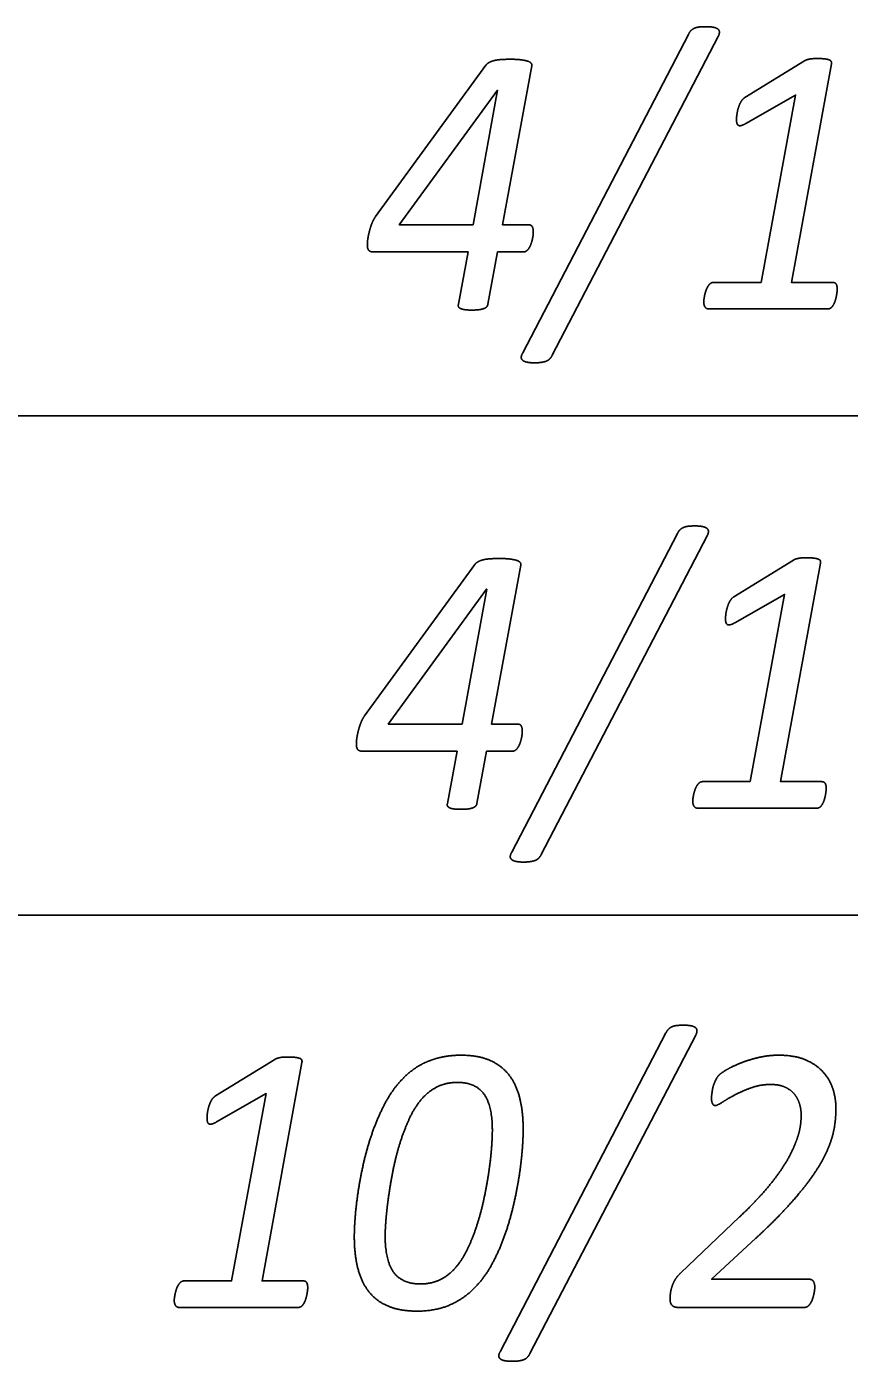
# Model space of a CAD drawing. Extents: x -14196 to 143, y -6096 to 28.
# Drawn here: x 91.983 to 92.395, y -6.552 to -5.884 of the extents above; entities that cross this region are included whole.
import ezdxf

# ---------------------------------------------------------------- set-up
doc = ezdxf.new("R2010")
doc.units = 0
doc.layers.add('RS_Raster1', color=7, linetype='Continuous')
doc.layers.add('SH_Text', color=7, linetype='Continuous')

msp = doc.modelspace()

# ---------------------------------------------------------------- linework, layer by layer
at = {"layer": 'RS_Raster1'}
for p, q in [((81.09453, -6.07886), (94.54453, -6.07886)), ((81.09453, -6.32886), (94.54453, -6.32886))]:
    msp.add_line(p, q, dxfattribs=at)
at = {"layer": 'SH_Text'}
for p, q in [((92.23186, -6.0473), (92.31479, -5.88783)), ((92.32969, -5.88898), (92.24665, -6.04845)), ((92.3431, -5.91942), (92.37285, -5.9011)), ((92.2134, -5.90328), (92.1582, -5.97903)), ((92.23715, -5.98681), (92.23715, -5.98681)), ((92.38929, -6.0155), (92.38929, -6.0155)), ((92.38469, -6.0253), (92.32482, -6.0253)), ((92.22635, -6.2973), (92.30928, -6.13783)), ((92.32418, -6.13898), (92.24114, -6.29845)), ((92.20789, -6.15328), (92.15269, -6.22903)), ((92.3376, -6.16942), (92.36734, -6.1511)), ((92.23164, -6.23681), (92.23164, -6.23681)), ((92.38379, -6.2655), (92.38379, -6.2655)), ((92.37919, -6.2753), (92.31932, -6.2753)), ((92.22063, -6.5473), (92.30356, -6.38783)), ((92.31846, -6.38898), (92.23542, -6.54845)), ((92.07801, -6.41942), (92.10776, -6.4011)), ((92.21663, -6.43654), (92.21663, -6.43654)), ((92.23207, -6.43635), (92.23207, -6.43635)), ((92.31092, -6.50804), (92.3404, -6.48)), ((92.1242, -6.5155), (92.1242, -6.5155)), ((92.37806, -6.51517), (92.37806, -6.51517)), ((92.1196, -6.5253), (92.05973, -6.5253)), ((92.37302, -6.5253), (92.3097, -6.5253))]:
    msp.add_line(p, q, dxfattribs=at)
for points in [[(92.23475, -5.98317), (92.22178, -5.98317), (92.23645, -5.90367)], [(92.3864, -5.90264), (92.3664, -6.01204), (92.38708, -6.01204)], [(92.32732, -6.01204), (92.35119, -6.01204), (92.36843, -5.91826), (92.34361, -5.93246)], [(92.15714, -5.99678), (92.20446, -5.99678), (92.19968, -6.02291)], [(92.21445, -6.02291), (92.21927, -5.99678), (92.23219, -5.99678)], [(92.22924, -6.23317), (92.21628, -6.23317), (92.23095, -6.15367)], [(92.38089, -6.15264), (92.3609, -6.26204), (92.38158, -6.26204)], [(92.32181, -6.26204), (92.34568, -6.26204), (92.36292, -6.16826), (92.3381, -6.18246)], [(92.15164, -6.24678), (92.19895, -6.24678), (92.19417, -6.27291)], [(92.20894, -6.27291), (92.21377, -6.24678), (92.22669, -6.24678)], [(92.1213, -6.40264), (92.10131, -6.51204), (92.12199, -6.51204)], [(92.06222, -6.51204), (92.08609, -6.51204), (92.10333, -6.41826), (92.07851, -6.43246)], [(92.34854, -6.49068), (92.32637, -6.51122), (92.37532, -6.51122)]]:
    msp.add_lwpolyline(points, dxfattribs=at)
for points in [[(92.21929, -5.91569), (92.20695, -5.98317), (92.17005, -5.98317), (92.21919, -5.91569)], [(92.21379, -6.16569), (92.20144, -6.23317), (92.16455, -6.23317), (92.21368, -6.16569)]]:
    msp.add_lwpolyline(points, close=True, dxfattribs=at)
for points in [[(92.31479, -5.88783), (92.3154, -5.88658), (92.31615, -5.88586)], [(92.31615, -5.88586), (92.31691, -5.88514), (92.31792, -5.88471)], [(92.31792, -5.88471), (92.31894, -5.88427), (92.32035, -5.88413)], [(92.32035, -5.88413), (92.32176, -5.88399), (92.32362, -5.88399)], [(92.32362, -5.88399), (92.32594, -5.88399), (92.32746, -5.88432)], [(92.32746, -5.88432), (92.32897, -5.88466), (92.32964, -5.88524)], [(92.32964, -5.88524), (92.33031, -5.88581), (92.33031, -5.88677)], [(92.33031, -5.88677), (92.33031, -5.88774), (92.32969, -5.88898)], [(92.21744, -5.90097), (92.21597, -5.90136), (92.21495, -5.90194)], [(92.22094, -5.90045), (92.2189, -5.90059), (92.21744, -5.90097)], [(92.22573, -5.9003), (92.22298, -5.9003), (92.22094, -5.90045)], [(92.2307, -5.90054), (92.22863, -5.9003), (92.22573, -5.9003)], [(92.23408, -5.90117), (92.23276, -5.90078), (92.2307, -5.90054)], [(92.23597, -5.90218), (92.2354, -5.90155), (92.23408, -5.90117)], [(92.37285, -5.9011), (92.3733, -5.90081), (92.37387, -5.90062)], [(92.37387, -5.90062), (92.37445, -5.90043), (92.37525, -5.90024)], [(92.37525, -5.90024), (92.37605, -5.90004), (92.37716, -5.9)], [(92.37716, -5.9), (92.37827, -5.89995), (92.37977, -5.89995)], [(92.37977, -5.89995), (92.38198, -5.89995), (92.38335, -5.90014)], [(92.38335, -5.90014), (92.38472, -5.90033), (92.38547, -5.90067)], [(92.38547, -5.90067), (92.38622, -5.90101), (92.38635, -5.90154)], [(92.21495, -5.90194), (92.21393, -5.90251), (92.2134, -5.90328)], [(92.23645, -5.90367), (92.23654, -5.9028), (92.23597, -5.90218)], [(92.38635, -5.90154), (92.38648, -5.90207), (92.3864, -5.90264)], [(92.34107, -5.92162), (92.34187, -5.92018), (92.3431, -5.91942)], [(92.33887, -5.93045), (92.33887, -5.92939), (92.33909, -5.92781)], [(92.33909, -5.92781), (92.33931, -5.92623), (92.33979, -5.92465)], [(92.33979, -5.92465), (92.34028, -5.92306), (92.34107, -5.92162)], [(92.33909, -5.93237), (92.33887, -5.9316), (92.33887, -5.93045)], [(92.33988, -5.93342), (92.33931, -5.93313), (92.33909, -5.93237)], [(92.34132, -5.93347), (92.34045, -5.93371), (92.33988, -5.93342)], [(92.34361, -5.93246), (92.3422, -5.93323), (92.34132, -5.93347)], [(92.15683, -5.98133), (92.15625, -5.98258), (92.15581, -5.98392)], [(92.1582, -5.97903), (92.1574, -5.98009), (92.15683, -5.98133)], [(92.15501, -5.98666), (92.15466, -5.98805), (92.15444, -5.9893)], [(92.15581, -5.98392), (92.15537, -5.98527), (92.15501, -5.98666)], [(92.23661, -5.98417), (92.23608, -5.98317), (92.23475, -5.98317)], [(92.23715, -5.98681), (92.23715, -5.98518), (92.23661, -5.98417)], [(92.23702, -5.98854), (92.23715, -5.98758), (92.23715, -5.98681)], [(92.15413, -5.9916), (92.15404, -5.99265), (92.15404, -5.99333)], [(92.15404, -5.99333), (92.15404, -5.99505), (92.15471, -5.99592)], [(92.15444, -5.9893), (92.15422, -5.99054), (92.15413, -5.9916)], [(92.23498, -5.99486), (92.23556, -5.994), (92.23595, -5.9929)], [(92.23595, -5.9929), (92.23635, -5.99179), (92.23662, -5.99064)], [(92.23662, -5.99064), (92.23688, -5.98949), (92.23702, -5.98854)], [(92.15471, -5.99592), (92.15537, -5.99678), (92.15714, -5.99678)], [(92.23219, -5.99678), (92.23299, -5.99678), (92.2337, -5.99625)], [(92.2337, -5.99625), (92.2344, -5.99573), (92.23498, -5.99486)], [(92.32356, -6.01617), (92.32396, -6.01502), (92.32449, -6.01415)], [(92.32449, -6.01415), (92.32502, -6.01329), (92.32572, -6.01266)], [(92.32572, -6.01266), (92.32643, -6.01204), (92.32732, -6.01204)], [(92.38708, -6.01204), (92.38832, -6.01204), (92.38881, -6.01295)], [(92.38881, -6.01295), (92.38929, -6.01387), (92.38929, -6.0155)], [(92.32245, -6.02175), (92.32245, -6.02127), (92.32259, -6.02035)], [(92.32259, -6.02035), (92.32272, -6.01944), (92.32294, -6.01838)], [(92.32294, -6.01838), (92.32316, -6.01732), (92.32356, -6.01617)], [(92.38823, -6.02136), (92.38788, -6.02242), (92.38735, -6.02333)], [(92.38881, -6.0192), (92.38859, -6.0203), (92.38823, -6.02136)], [(92.38916, -6.01708), (92.38903, -6.01809), (92.38881, -6.0192)], [(92.38929, -6.0155), (92.38929, -6.01608), (92.38916, -6.01708)], [(92.19968, -6.02291), (92.19941, -6.02368), (92.19968, -6.02421)], [(92.19968, -6.02421), (92.19995, -6.02473), (92.2007, -6.02512)], [(92.2007, -6.02512), (92.20146, -6.0255), (92.20284, -6.0257)], [(92.20284, -6.0257), (92.20422, -6.02589), (92.20645, -6.02589)], [(92.20645, -6.02589), (92.20856, -6.02589), (92.21001, -6.0257)], [(92.21001, -6.0257), (92.21146, -6.0255), (92.21243, -6.02512)], [(92.21243, -6.02512), (92.2134, -6.02473), (92.21384, -6.02421)], [(92.21384, -6.02421), (92.21428, -6.02368), (92.21445, -6.02291)], [(92.32311, -6.02434), (92.32245, -6.02338), (92.32245, -6.02175)], [(92.32482, -6.0253), (92.32377, -6.0253), (92.32311, -6.02434)], [(92.38615, -6.02477), (92.38549, -6.0253), (92.38469, -6.0253)], [(92.38735, -6.02333), (92.38682, -6.02425), (92.38615, -6.02477)], [(92.23111, -6.04946), (92.23115, -6.04855), (92.23186, -6.0473)], [(92.23173, -6.051), (92.23106, -6.05037), (92.23111, -6.04946)], [(92.2339, -6.05196), (92.23239, -6.05162), (92.23173, -6.051)], [(92.23781, -6.0523), (92.23541, -6.0523), (92.2339, -6.05196)], [(92.24104, -6.0521), (92.23967, -6.0523), (92.23781, -6.0523)], [(92.24347, -6.05153), (92.24241, -6.05191), (92.24104, -6.0521)], [(92.24528, -6.05042), (92.24453, -6.05114), (92.24347, -6.05153)], [(92.24665, -6.04845), (92.24603, -6.0497), (92.24528, -6.05042)], [(92.31065, -6.13586), (92.3114, -6.13514), (92.31241, -6.13471)], [(92.31241, -6.13471), (92.31343, -6.13427), (92.31484, -6.13413)], [(92.31484, -6.13413), (92.31626, -6.13399), (92.31811, -6.13399)], [(92.31811, -6.13399), (92.32043, -6.13399), (92.32195, -6.13432)], [(92.32195, -6.13432), (92.32347, -6.13466), (92.32413, -6.13524)], [(92.30928, -6.13783), (92.3099, -6.13658), (92.31065, -6.13586)], [(92.32413, -6.13524), (92.3248, -6.13581), (92.3248, -6.13677)], [(92.3248, -6.13677), (92.3248, -6.13774), (92.32418, -6.13898)], [(92.20945, -6.15194), (92.20843, -6.15251), (92.20789, -6.15328)], [(92.21193, -6.15097), (92.21047, -6.15136), (92.20945, -6.15194)], [(92.21544, -6.15045), (92.2134, -6.15059), (92.21193, -6.15097)], [(92.22023, -6.1503), (92.21748, -6.1503), (92.21544, -6.15045)], [(92.22519, -6.15054), (92.22313, -6.1503), (92.22023, -6.1503)], [(92.22857, -6.15117), (92.22726, -6.15078), (92.22519, -6.15054)], [(92.23046, -6.15218), (92.22989, -6.15155), (92.22857, -6.15117)], [(92.23095, -6.15367), (92.23104, -6.1528), (92.23046, -6.15218)], [(92.36734, -6.1511), (92.36779, -6.15081), (92.36837, -6.15062)], [(92.36837, -6.15062), (92.36894, -6.15043), (92.36974, -6.15024)], [(92.36974, -6.15024), (92.37054, -6.15004), (92.37165, -6.15)], [(92.37165, -6.15), (92.37276, -6.14995), (92.37427, -6.14995)], [(92.37427, -6.14995), (92.37647, -6.14995), (92.37784, -6.15014)], [(92.37784, -6.15014), (92.37921, -6.15033), (92.37996, -6.15067)], [(92.37996, -6.15067), (92.38071, -6.15101), (92.38084, -6.15154)], [(92.38084, -6.15154), (92.38098, -6.15207), (92.38089, -6.15264)], [(92.33358, -6.17781), (92.3338, -6.17623), (92.33429, -6.17465)], [(92.33429, -6.17465), (92.33477, -6.17306), (92.33557, -6.17162)], [(92.33557, -6.17162), (92.33636, -6.17018), (92.3376, -6.16942)], [(92.33336, -6.18045), (92.33336, -6.17939), (92.33358, -6.17781)], [(92.33358, -6.18237), (92.33336, -6.1816), (92.33336, -6.18045)], [(92.33437, -6.18342), (92.3338, -6.18313), (92.33358, -6.18237)], [(92.33582, -6.18347), (92.33494, -6.18371), (92.33437, -6.18342)], [(92.3381, -6.18246), (92.3367, -6.18323), (92.33582, -6.18347)], [(92.1503, -6.23392), (92.14986, -6.23527), (92.14951, -6.23666)], [(92.15132, -6.23133), (92.15075, -6.23258), (92.1503, -6.23392)], [(92.15269, -6.22903), (92.1519, -6.23009), (92.15132, -6.23133)], [(92.23111, -6.23417), (92.23057, -6.23317), (92.22924, -6.23317)], [(92.23164, -6.23681), (92.23164, -6.23518), (92.23111, -6.23417)], [(92.14862, -6.2416), (92.14854, -6.24265), (92.14854, -6.24333)], [(92.14893, -6.2393), (92.14871, -6.24054), (92.14862, -6.2416)], [(92.14951, -6.23666), (92.14915, -6.23805), (92.14893, -6.2393)], [(92.23045, -6.2429), (92.23084, -6.24179), (92.23111, -6.24064)], [(92.23111, -6.24064), (92.23138, -6.23949), (92.23151, -6.23854)], [(92.23151, -6.23854), (92.23164, -6.23758), (92.23164, -6.23681)], [(92.14854, -6.24333), (92.14854, -6.24505), (92.1492, -6.24592)], [(92.1492, -6.24592), (92.14986, -6.24678), (92.15164, -6.24678)], [(92.22669, -6.24678), (92.22748, -6.24678), (92.22819, -6.24625)], [(92.22819, -6.24625), (92.2289, -6.24573), (92.22947, -6.24486)], [(92.22947, -6.24486), (92.23005, -6.244), (92.23045, -6.2429)], [(92.32022, -6.26266), (92.32092, -6.26204), (92.32181, -6.26204)], [(92.38158, -6.26204), (92.38281, -6.26204), (92.3833, -6.26295)], [(92.31708, -6.27035), (92.31721, -6.26944), (92.31743, -6.26838)], [(92.31743, -6.26838), (92.31765, -6.26732), (92.31805, -6.26617)], [(92.31805, -6.26617), (92.31845, -6.26502), (92.31898, -6.26415)], [(92.31898, -6.26415), (92.31951, -6.26329), (92.32022, -6.26266)], [(92.3833, -6.26295), (92.38379, -6.26387), (92.38379, -6.2655)], [(92.38365, -6.26708), (92.38352, -6.26809), (92.3833, -6.2692)], [(92.38379, -6.2655), (92.38379, -6.26608), (92.38365, -6.26708)], [(92.19417, -6.27291), (92.19391, -6.27368), (92.19417, -6.27421)], [(92.19417, -6.27421), (92.19444, -6.27473), (92.1952, -6.27512)], [(92.1952, -6.27512), (92.19595, -6.2755), (92.19733, -6.2757)], [(92.2045, -6.2757), (92.20596, -6.2755), (92.20692, -6.27512)], [(92.20692, -6.27512), (92.20789, -6.27473), (92.20833, -6.27421)], [(92.20833, -6.27421), (92.20877, -6.27368), (92.20894, -6.27291)], [(92.31695, -6.27175), (92.31695, -6.27127), (92.31708, -6.27035)], [(92.31761, -6.27434), (92.31695, -6.27338), (92.31695, -6.27175)], [(92.31932, -6.2753), (92.31826, -6.2753), (92.31761, -6.27434)], [(92.38065, -6.27477), (92.37998, -6.2753), (92.37919, -6.2753)], [(92.38184, -6.27333), (92.38131, -6.27425), (92.38065, -6.27477)], [(92.38273, -6.27136), (92.38237, -6.27242), (92.38184, -6.27333)], [(92.3833, -6.2692), (92.38308, -6.2703), (92.38273, -6.27136)], [(92.19733, -6.2757), (92.19872, -6.27589), (92.20094, -6.27589)], [(92.20094, -6.27589), (92.20305, -6.27589), (92.2045, -6.2757)], [(92.2256, -6.29946), (92.22564, -6.29855), (92.22635, -6.2973)], [(92.22622, -6.301), (92.22555, -6.30037), (92.2256, -6.29946)], [(92.22839, -6.30196), (92.22688, -6.30162), (92.22622, -6.301)], [(92.23231, -6.3023), (92.2299, -6.3023), (92.22839, -6.30196)], [(92.23553, -6.3021), (92.23416, -6.3023), (92.23231, -6.3023)], [(92.23796, -6.30153), (92.2369, -6.30191), (92.23553, -6.3021)], [(92.23977, -6.30042), (92.23902, -6.30114), (92.23796, -6.30153)], [(92.24114, -6.29845), (92.24052, -6.2997), (92.23977, -6.30042)], [(92.30356, -6.38783), (92.30417, -6.38658), (92.30492, -6.38586)], [(92.30492, -6.38586), (92.30568, -6.38514), (92.30669, -6.38471)], [(92.30669, -6.38471), (92.30771, -6.38427), (92.30912, -6.38413)], [(92.30912, -6.38413), (92.31053, -6.38399), (92.31239, -6.38399)], [(92.31239, -6.38399), (92.31471, -6.38399), (92.31623, -6.38432)], [(92.31623, -6.38432), (92.31774, -6.38466), (92.31841, -6.38524)], [(92.31841, -6.38524), (92.31908, -6.38581), (92.31908, -6.38677)], [(92.31908, -6.38677), (92.31908, -6.38774), (92.31846, -6.38898)], [(92.10776, -6.4011), (92.1082, -6.40081), (92.10878, -6.40062)], [(92.10878, -6.40062), (92.10936, -6.40043), (92.11015, -6.40024)], [(92.11015, -6.40024), (92.11095, -6.40004), (92.11206, -6.4)], [(92.11206, -6.4), (92.11317, -6.39995), (92.11468, -6.39995)], [(92.11468, -6.39995), (92.11689, -6.39995), (92.11826, -6.40014)], [(92.11826, -6.40014), (92.11963, -6.40033), (92.12038, -6.40067)], [(92.12038, -6.40067), (92.12113, -6.40101), (92.12126, -6.40154)], [(92.12126, -6.40154), (92.12139, -6.40207), (92.1213, -6.40264)], [(92.18385, -6.40233), (92.18009, -6.40392), (92.17686, -6.40632)], [(92.19186, -6.39988), (92.18761, -6.40074), (92.18385, -6.40233)], [(92.20089, -6.39901), (92.19611, -6.39901), (92.19186, -6.39988)], [(92.2152, -6.40151), (92.20928, -6.39901), (92.20089, -6.39901)], [(92.22487, -6.40878), (92.22112, -6.40401), (92.2152, -6.40151)], [(92.34067, -6.40306), (92.34474, -6.40142), (92.3497, -6.40021)], [(92.3497, -6.40021), (92.35465, -6.39901), (92.35996, -6.39901)], [(92.35996, -6.39901), (92.36846, -6.39901), (92.37404, -6.40161)], [(92.37404, -6.40161), (92.37962, -6.4042), (92.38285, -6.40815)], [(92.17686, -6.40632), (92.17363, -6.40873), (92.17089, -6.41171)], [(92.23035, -6.42052), (92.22863, -6.41354), (92.22487, -6.40878)], [(92.32988, -6.40922), (92.33085, -6.40816), (92.33372, -6.40643)], [(92.33372, -6.40643), (92.3366, -6.40469), (92.34067, -6.40306)], [(92.38285, -6.40815), (92.38608, -6.41209), (92.38736, -6.41671)], [(92.17089, -6.41171), (92.16637, -6.41662), (92.16292, -6.42311)], [(92.18183, -6.42032), (92.18538, -6.41657), (92.18958, -6.4146)], [(92.18958, -6.4146), (92.19379, -6.41263), (92.19902, -6.41263)], [(92.19902, -6.41263), (92.20822, -6.41263), (92.21243, -6.41848)], [(92.32674, -6.41683), (92.32687, -6.41577), (92.32718, -6.41471)], [(92.32718, -6.41471), (92.32749, -6.41365), (92.32789, -6.41269)], [(92.32789, -6.41269), (92.32828, -6.41173), (92.32877, -6.41081)], [(92.32877, -6.41081), (92.32926, -6.4099), (92.32988, -6.40922)], [(92.34632, -6.41531), (92.34172, -6.41695), (92.33801, -6.41891)], [(92.35597, -6.41368), (92.35092, -6.41368), (92.34632, -6.41531)], [(92.36361, -6.41522), (92.36059, -6.41368), (92.35597, -6.41368)], [(92.36828, -6.41905), (92.36664, -6.41675), (92.36361, -6.41522)], [(92.0747, -6.42465), (92.07518, -6.42306), (92.07598, -6.42162)], [(92.07598, -6.42162), (92.07677, -6.42018), (92.07801, -6.41942)], [(92.17554, -6.42984), (92.17829, -6.42416), (92.18183, -6.42032)], [(92.21243, -6.41848), (92.21663, -6.42434), (92.21663, -6.43654)], [(92.23207, -6.43635), (92.23207, -6.42749), (92.23035, -6.42052)], [(92.32634, -6.42049), (92.32634, -6.41972), (92.32647, -6.4188)], [(92.32687, -6.42328), (92.32634, -6.42232), (92.32634, -6.42049)], [(92.32647, -6.4188), (92.32661, -6.41789), (92.32674, -6.41683)], [(92.33801, -6.41891), (92.33429, -6.42088), (92.33177, -6.42256)], [(92.37059, -6.42399), (92.36993, -6.42135), (92.36828, -6.41905)], [(92.38736, -6.41671), (92.38865, -6.42133), (92.38865, -6.42546)], [(92.07377, -6.43045), (92.07377, -6.42939), (92.07399, -6.42781)], [(92.07399, -6.42781), (92.07421, -6.42623), (92.0747, -6.42465)], [(92.16292, -6.42311), (92.15947, -6.42961), (92.15686, -6.43687)], [(92.32828, -6.42425), (92.3274, -6.42425), (92.32687, -6.42328)], [(92.33177, -6.42256), (92.32925, -6.42425), (92.32828, -6.42425)], [(92.37126, -6.42892), (92.37126, -6.42662), (92.37059, -6.42399)], [(92.37091, -6.43397), (92.37126, -6.43114), (92.37126, -6.42892)], [(92.38865, -6.42546), (92.38865, -6.42941), (92.38811, -6.43354)], [(92.07399, -6.43237), (92.07377, -6.4316), (92.07377, -6.43045)], [(92.07478, -6.43342), (92.07421, -6.43313), (92.07399, -6.43237)], [(92.07623, -6.43347), (92.07535, -6.43371), (92.07478, -6.43342)], [(92.07851, -6.43246), (92.07711, -6.43323), (92.07623, -6.43347)], [(92.17067, -6.4421), (92.1728, -6.43551), (92.17554, -6.42984)], [(92.3694, -6.44027), (92.37055, -6.43681), (92.37091, -6.43397)], [(92.38811, -6.43354), (92.38758, -6.43768), (92.38603, -6.44225)], [(92.15686, -6.43687), (92.15425, -6.44414), (92.15248, -6.45169)], [(92.16713, -6.45566), (92.16855, -6.44869), (92.17067, -6.4421)], [(92.21663, -6.43654), (92.21663, -6.4399), (92.21623, -6.44529)], [(92.23159, -6.44669), (92.23207, -6.44058), (92.23207, -6.43635)], [(92.36621, -6.44792), (92.36825, -6.44374), (92.3694, -6.44027)], [(92.38603, -6.44225), (92.38449, -6.44682), (92.3817, -6.45191)], [(92.21623, -6.44529), (92.21584, -6.45067), (92.21491, -6.45712)], [(92.23, -6.45987), (92.2311, -6.4528), (92.23159, -6.44669)], [(92.36075, -6.45706), (92.36417, -6.4521), (92.36621, -6.44792)], [(92.15248, -6.45169), (92.15071, -6.45925), (92.1496, -6.46632)], [(92.16478, -6.46912), (92.16571, -6.46263), (92.16713, -6.45566)], [(92.3817, -6.45191), (92.37891, -6.45701), (92.37444, -6.46293)], [(92.21491, -6.45712), (92.21398, -6.46356), (92.21252, -6.47053)], [(92.22712, -6.47455), (92.22889, -6.46694), (92.23, -6.45987)], [(92.35233, -6.46773), (92.35734, -6.46201), (92.36075, -6.45706)], [(92.1496, -6.46632), (92.1485, -6.47339), (92.14801, -6.4795)], [(92.16341, -6.48095), (92.16385, -6.47561), (92.16478, -6.46912)], [(92.3404, -6.48), (92.34732, -6.47346), (92.35233, -6.46773)], [(92.37444, -6.46293), (92.36997, -6.46884), (92.36364, -6.47572)], [(92.21252, -6.47053), (92.21106, -6.4775), (92.20893, -6.48409)], [(92.22279, -6.48936), (92.22535, -6.48215), (92.22712, -6.47455)], [(92.36364, -6.47572), (92.35731, -6.4826), (92.34854, -6.49068)], [(92.14801, -6.4795), (92.14752, -6.48561), (92.14752, -6.48984)], [(92.16297, -6.48965), (92.16297, -6.48629), (92.16341, -6.48095)], [(92.20893, -6.48409), (92.20681, -6.49068), (92.20402, -6.4964)], [(92.14752, -6.48984), (92.14752, -6.49879), (92.14929, -6.50577)], [(92.16722, -6.50771), (92.16297, -6.50185), (92.16297, -6.48965)], [(92.21673, -6.50312), (92.22022, -6.49658), (92.22279, -6.48936)], [(92.20402, -6.4964), (92.20124, -6.50212), (92.19779, -6.50587)], [(92.14929, -6.50577), (92.15106, -6.51275), (92.15487, -6.51751)], [(92.18062, -6.51356), (92.17148, -6.51356), (92.16722, -6.50771)], [(92.19779, -6.50587), (92.19434, -6.50962), (92.19013, -6.51159)], [(92.20873, -6.51448), (92.21324, -6.50967), (92.21673, -6.50312)], [(92.308, -6.51166), (92.30906, -6.50978), (92.31092, -6.50804)], [(92.05846, -6.51617), (92.05886, -6.51502), (92.05939, -6.51415)], [(92.05939, -6.51415), (92.05992, -6.51329), (92.06063, -6.51266)], [(92.06063, -6.51266), (92.06134, -6.51204), (92.06222, -6.51204)], [(92.12199, -6.51204), (92.12323, -6.51204), (92.12371, -6.51295)], [(92.12371, -6.51295), (92.1242, -6.51387), (92.1242, -6.5155)], [(92.1242, -6.5155), (92.1242, -6.51608), (92.12407, -6.51708)], [(92.19013, -6.51159), (92.18593, -6.51356), (92.18062, -6.51356)], [(92.19613, -6.52372), (92.20351, -6.52025), (92.20873, -6.51448)], [(92.30574, -6.51875), (92.30587, -6.5172), (92.30641, -6.51537)], [(92.30641, -6.51537), (92.30694, -6.51354), (92.308, -6.51166)], [(92.37532, -6.51122), (92.37682, -6.51122), (92.37744, -6.51242)], [(92.37744, -6.51242), (92.37806, -6.51363), (92.37806, -6.51517)], [(92.37806, -6.51517), (92.37806, -6.51575), (92.37793, -6.51681)], [(92.05736, -6.52175), (92.05736, -6.52127), (92.05749, -6.52035)], [(92.05802, -6.52434), (92.05736, -6.52338), (92.05736, -6.52175)], [(92.05749, -6.52035), (92.05762, -6.51944), (92.05785, -6.51838)], [(92.05785, -6.51838), (92.05807, -6.51732), (92.05846, -6.51617)], [(92.12314, -6.52136), (92.12278, -6.52242), (92.12225, -6.52333)], [(92.12371, -6.5192), (92.12349, -6.5203), (92.12314, -6.52136)], [(92.12407, -6.51708), (92.12393, -6.51809), (92.12371, -6.5192)], [(92.15487, -6.51751), (92.15867, -6.52227), (92.1646, -6.52473)], [(92.30561, -6.52125), (92.30561, -6.52029), (92.30574, -6.51875)], [(92.30583, -6.52294), (92.30561, -6.52222), (92.30561, -6.52125)], [(92.37687, -6.52125), (92.37647, -6.52241), (92.37589, -6.52328)], [(92.37753, -6.51898), (92.37727, -6.52009), (92.37687, -6.52125)], [(92.37793, -6.51681), (92.3778, -6.51787), (92.37753, -6.51898)], [(92.05973, -6.5253), (92.05868, -6.5253), (92.05802, -6.52434)], [(92.12106, -6.52477), (92.1204, -6.5253), (92.1196, -6.5253)], [(92.12225, -6.52333), (92.12172, -6.52425), (92.12106, -6.52477)], [(92.1646, -6.52473), (92.17053, -6.52718), (92.17884, -6.52718)], [(92.17884, -6.52718), (92.18875, -6.52718), (92.19613, -6.52372)], [(92.3065, -6.52419), (92.30605, -6.52366), (92.30583, -6.52294)], [(92.30774, -6.52501), (92.30694, -6.52472), (92.3065, -6.52419)], [(92.3097, -6.5253), (92.30854, -6.5253), (92.30774, -6.52501)], [(92.37461, -6.52472), (92.3739, -6.5253), (92.37302, -6.5253)], [(92.37589, -6.52328), (92.37532, -6.52414), (92.37461, -6.52472)], [(92.21988, -6.54946), (92.21992, -6.54855), (92.22063, -6.5473)], [(92.23542, -6.54845), (92.2348, -6.5497), (92.23405, -6.55042)], [(92.2205, -6.551), (92.21983, -6.55037), (92.21988, -6.54946)], [(92.22267, -6.55196), (92.22116, -6.55162), (92.2205, -6.551)], [(92.22658, -6.5523), (92.22418, -6.5523), (92.22267, -6.55196)], [(92.22981, -6.5521), (92.22844, -6.5523), (92.22658, -6.5523)], [(92.23224, -6.55153), (92.23118, -6.55191), (92.22981, -6.5521)], [(92.23405, -6.55042), (92.2333, -6.55114), (92.23224, -6.55153)]]:
    msp.add_open_spline(points, degree=2, dxfattribs=at)

doc.saveas('drawing.dxf')
